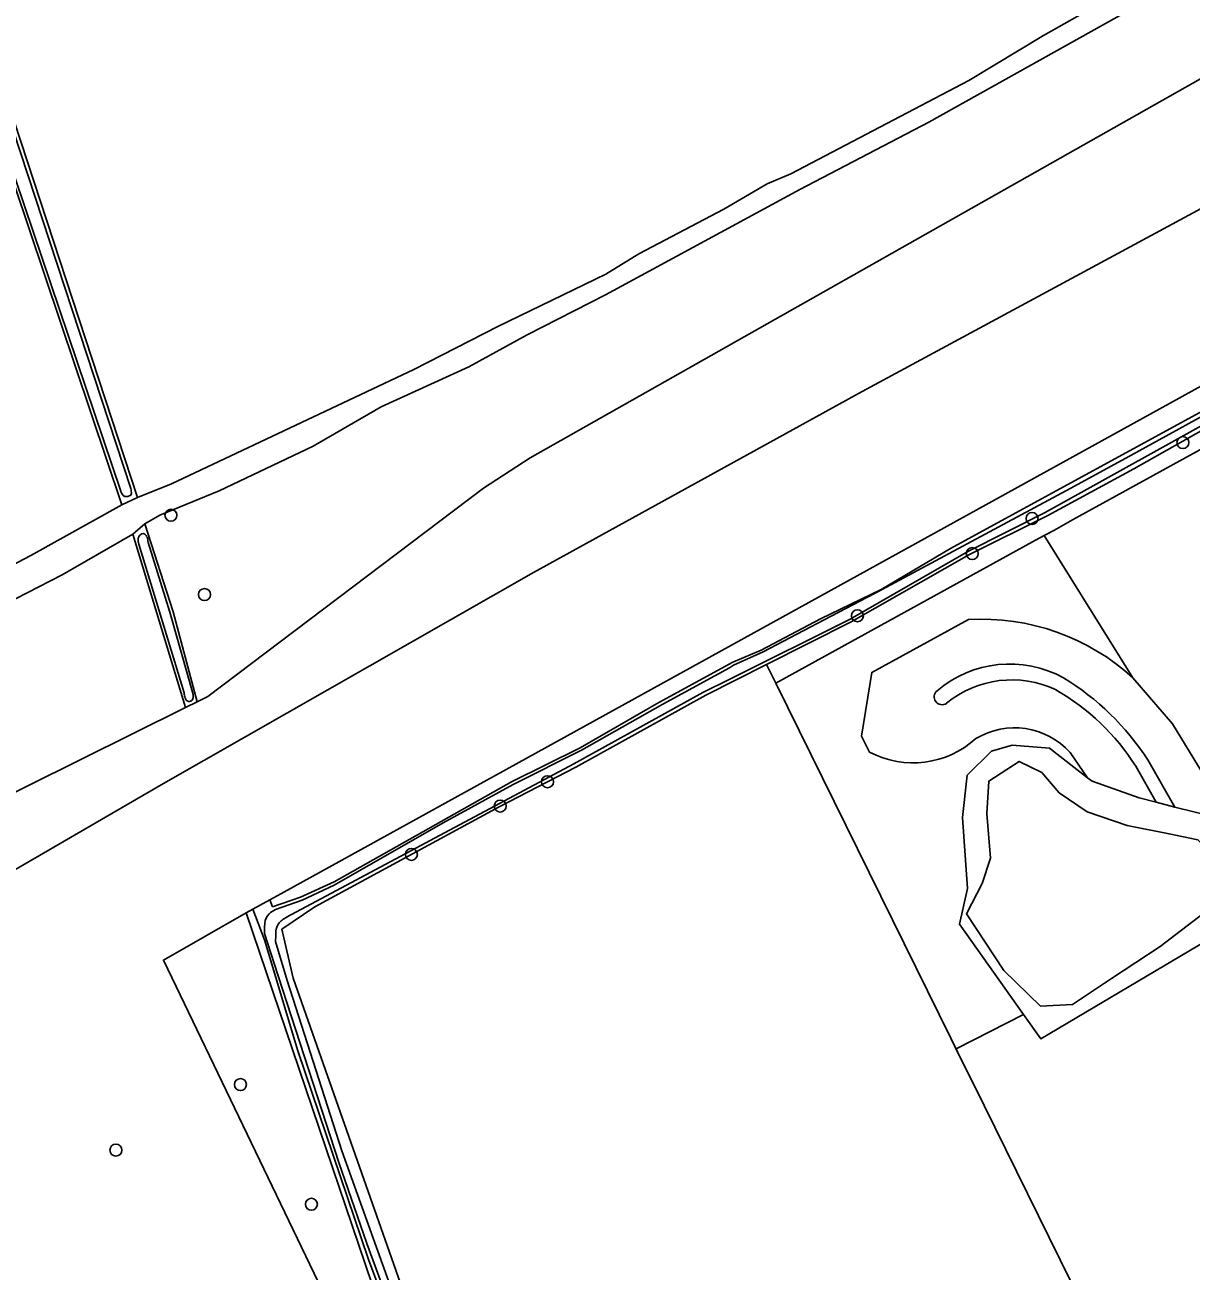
# Model space of a CAD drawing. Extents: x 162722 to 165104, y 384719 to 386284.
# Drawn here: x 163534.2 to 163629.2, y 385370.3 to 385471.8 of the extents above; entities that cross this region are included whole.
import ezdxf

# ---------------------------------------------------------------- set-up
doc = ezdxf.new("R2010")
doc.units = 0
for name, color, linetype in [('IMGEO_Boom', 7, 'Continuous'), ('IMGEO_Gemengd_bos', 7, 'Continuous'), ('IMGEO_Grasland_agrarisch', 7, 'Continuous'), ('IMGEO_Grasland_overig', 7, 'Continuous'), ('IMGEO_Groenvoorziening', 7, 'Continuous'), ('IMGEO_Hek', 7, 'Continuous'), ('IMGEO_Loofbos', 7, 'Continuous'), ('IMGEO_Meer_plas_ven_vijver', 7, 'Continuous'), ('IMGEO_Oever', 7, 'Continuous'), ('IMGEO_Voetpad_onverhard', 7, 'Continuous'), ('IMGEO_Waterloop', 7, 'Continuous')]:
    doc.layers.add(name, color=color, linetype=linetype)

msp = doc.modelspace()

# ---------------------------------------------------------------- linework, layer by layer
at = {"layer": 'IMGEO_Boom'}
for centre in [(163628.54, 385437.75), (163546.08, 385431.83), (163616.25, 385431.57), (163611.38, 385428.71), (163548.81, 385425.37), (163602.01, 385423.64), (163576.76, 385410.12), (163572.91, 385408.14), (163565.67, 385404.2), (163551.74, 385385.45), (163541.59, 385380.11), (163557.52, 385375.7)]:
    msp.add_circle(centre, 0.489, dxfattribs=at)
at = {"layer": 'IMGEO_Gemengd_bos'}
for points in [[(163514.02, 385417.71), (163534.67, 385428.54), (163542.07, 385432.67), (163519.46, 385500)], [(163530.11, 385473.56), (163543.36, 385433.29), (163546.13, 385434.39), (163565.87, 385443.71), (163572.72, 385447.22), (163581.52, 385451.48), (163584.2, 385453.12), (163591.14, 385456.76), (163594.67, 385458.84), (163596.58, 385459.64), (163611.1, 385467.25), (163617.17, 385470.91), (163624.53, 385475.1)], [(163500, 385392.72), (163547.27, 385416.16), (163542.96, 385430.28), (163537.21, 385426.98), (163527.67, 385422.08)]]:
    msp.add_lwpolyline(points, dxfattribs=at)
at = {"layer": 'IMGEO_Grasland_agrarisch'}
msp.add_lwpolyline([(163516.13, 385337.86), (163536.91, 385293.28), (163575.61, 385311.71), (163579.37, 385319.31), (163572.73, 385338.88), (163545.46, 385395.59), (163552.2, 385399.44), (163552.76, 385399.75), (163554.14, 385400.51), (163555.03, 385401), (163646.83, 385451.62), (163647.8, 385449.94), (163648.08, 385449.46), (163653.07, 385452.24), (163652.88, 385452.6), (163641.6, 385473.97), (163575.36, 385436.51), (163571.55, 385434.04), (163549.09, 385417.07), (163548.21, 385416.63), (163547.27, 385416.16), (163500, 385392.72)], dxfattribs=at)
msp.add_lwpolyline([(163610.06, 385388.37), (163610.32, 385387.83), (163611.44, 385385.56), (163631.81, 385344.21), (163693.62, 385375.42), (163653.25, 385451.89), (163653.07, 385452.24), (163648.08, 385449.46), (163648.32, 385449.03), (163649.1, 385447.69), (163619.55, 385431.45), (163618.01, 385430.6), (163617.23, 385430.17), (163624.47, 385418.59), (163627.69, 385414.84), (163632.54, 385406.9), (163636.22, 385400.59), (163616.97, 385389.17), (163615.55, 385391.17)], close=True, dxfattribs=at)
at = {"layer": 'IMGEO_Grasland_overig'}
msp.add_lwpolyline([(163583.02, 385316.57), (163581.06, 385317.21), (163580.59, 385317.59), (163580.3, 385318.11), (163575.2, 385332.45), (163573.95, 385336.36), (163571.98, 385342.5), (163567.75, 385354.79), (163564.98, 385363.7), (163562.18, 385371.21), (163556.41, 385388.2), (163553.71, 385397.25), (163552.76, 385399.75), (163552.2, 385399.44), (163572.73, 385338.88), (163579.37, 385319.31), (163575.61, 385311.71), (163536.91, 385293.28), (163516.13, 385337.86)], dxfattribs=at)
msp.add_lwpolyline([(163552.2, 385399.44), (163545.46, 385395.59), (163572.73, 385338.88)], close=True, dxfattribs=at)
at = {"layer": 'IMGEO_Groenvoorziening'}
for points in [[(163554.14, 385400.51), (163554.36, 385399.94), (163556.63, 385400.71), (163559.39, 385401.98), (163573.83, 385410.1), (163579.43, 385412.89), (163585.84, 385416.58), (163591.87, 385419.85), (163594.16, 385420.83), (163599.02, 385423.39), (163603.96, 385425.77), (163609.59, 385429.11), (163647.8, 385449.94), (163646.83, 385451.62), (163555.03, 385401)], [(163649.1, 385447.69), (163648.32, 385449.03), (163624.55, 385435.6), (163617.53, 385431.81), (163611.1, 385428.6), (163601.52, 385423.16), (163594.61, 385419.67), (163595.38, 385418.16), (163616.82, 385429.95), (163617.23, 385430.17), (163618.01, 385430.6), (163619.55, 385431.45)]]:
    msp.add_lwpolyline(points, close=True, dxfattribs=at)
for points in [[(163617.23, 385430.17), (163616.82, 385429.95), (163595.38, 385418.16), (163609.64, 385389.22), (163609.99, 385388.5), (163610.06, 385388.37), (163615.55, 385391.17), (163610.34, 385398.52), (163610.98, 385401.42), (163610.82, 385403.72), (163610.59, 385407.21), (163610.96, 385410.65), (163612.94, 385412.61), (163614.64, 385413.11), (163617.68, 385412.86), (163620.77, 385410.45), (163619.36, 385412.51)], [(163624.47, 385418.59), (163617.23, 385430.17)], [(163603.01, 385412.53), (163602.34, 385413.82), (163603.18, 385419.03), (163611.08, 385423.33)], [(163611.08, 385423.33), (163603.18, 385419.03), (163602.34, 385413.82), (163603.01, 385412.53)], [(163625.68, 385411.9), (163627.87, 385408.05), (163632.54, 385406.9), (163627.69, 385414.84), (163624.47, 385418.59)], [(163619.36, 385412.51), (163620.77, 385410.45), (163621.14, 385410.16), (163624.98, 385408.82), (163626.37, 385408.45), (163624.7, 385411.38)], [(163624.7, 385411.38), (163626.37, 385408.45)], [(163626.37, 385408.45), (163627.87, 385408.05), (163625.68, 385411.9)]]:
    msp.add_lwpolyline(points, dxfattribs=at)
for centre, radius, start, end in [((163612.16, 385405.09), 18.27, 47.6316, 93.3832), ((163612.16, 385405.09), 18.27, 47.6316, 93.3832), ((163614.42, 385410.61), 9.1, 61.1771, 130.4479), ((163614.42, 385410.61), 9.1, 61.1771, 130.4479), ((163614.6, 385410.01), 8.41, 64.6576, 129.3745), ((163614.6, 385410.01), 8.41, 64.6576, 129.3745), ((163607.88, 385400.47), 21.15, 32.6973, 58.8999), ((163607.88, 385400.47), 21.15, 32.6973, 58.8999), ((163608.91, 385417.03), 0.639, 128.7538, 304.1783), ((163608.91, 385417.03), 0.639, 128.7538, 304.1783), ((163608.96, 385401.45), 18.61, 32.2666, 60.2458), ((163608.96, 385401.45), 18.61, 32.2666, 60.2458), ((163614.83, 385408.39), 6.12, 42.316, 121.0209), ((163614.83, 385408.39), 6.12, 42.316, 121.0209), ((163606.55, 385419.28), 7.62, 242.323, 312.2478), ((163606.55, 385419.28), 7.62, 242.323, 312.2478)]:
    msp.add_arc(centre, radius, start, end, dxfattribs=at)
at = {"layer": 'IMGEO_Hek'}
for points in [[(163646.09, 385465.47), (163602.4, 385441.92), (163575.61, 385427.17), (163545.46, 385409.97), (163519.14, 385394.71), (163495.99, 385381.27)], [(163595.38, 385418.16), (163616.82, 385429.95), (163618.01, 385430.6)], [(163610.32, 385387.83), (163609.64, 385389.22), (163595.38, 385418.16)]]:
    msp.add_lwpolyline(points, dxfattribs=at)
at = {"layer": 'IMGEO_Loofbos'}
msp.add_lwpolyline([(163549.09, 385417.07), (163571.55, 385434.04), (163575.36, 385436.51), (163641.6, 385473.97), (163638.3, 385480.23), (163628.27, 385475.29), (163607.83, 385463.84), (163597.32, 385458.37), (163581.49, 385449.78), (163575.11, 385446.53), (163570.35, 385443.92), (163563.2, 385440.67), (163557.66, 385437.45), (163550.01, 385433.81), (163545.16, 385431.85), (163543.94, 385431.13), (163546.26, 385423.96), (163548.21, 385416.63)], close=True, dxfattribs=at)
for points in [[(163611.44, 385385.56), (163610.32, 385387.83), (163610.06, 385388.37), (163609.99, 385388.5), (163609.64, 385389.22), (163595.38, 385418.16), (163594.61, 385419.67), (163589.67, 385417.16), (163579.06, 385411.3), (163572.81, 385408.08), (163557.79, 385399.94), (163555.1, 385398.1), (163556.04, 385394.11), (163568.77, 385357.9), (163573.12, 385345.06), (163578.65, 385327.47), (163581.58, 385319.72), (163582.51, 385319.16), (163583.54, 385318.82), (163585.2, 385319.1)], [(163589.94, 385321), (163602.29, 385327.19), (163604.74, 385328.6), (163619.08, 385335.59), (163622.85, 385337.62), (163632.69, 385342.64), (163631.81, 385344.21), (163611.44, 385385.56)]]:
    msp.add_lwpolyline(points, dxfattribs=at)
at = {"layer": 'IMGEO_Meer_plas_ven_vijver'}
msp.add_lwpolyline([(163629.76, 385405.4), (163627.42, 385405.87), (163623.99, 385406.56), (163620.73, 385407.66), (163618.47, 385409.23), (163617.05, 385410.86), (163615.21, 385411.78), (163612.72, 385410.18), (163612.56, 385407.52), (163612.87, 385403.9), (163612.19, 385401.82), (163610.9, 385399.35), (163613.95, 385394.73), (163616.94, 385391.84), (163619.54, 385391.97), (163622.72, 385394.08), (163626.68, 385396.69), (163630.62, 385399.7), (163631.94, 385401.22), (163632.02, 385402.53), (163631.15, 385403.98)], close=True, dxfattribs=at)
at = {"layer": 'IMGEO_Oever'}
for points in [[(163507.32, 385656.75), (163475.78, 385641.53), (163474.38, 385640.61), (163473.98, 385640.11), (163473.86, 385639.35), (163478.21, 385626.75), (163493.49, 385581.75), (163497.49, 385569.71), (163500.08, 385561.01), (163509.01, 385535.35), (163532.61, 385465.02), (163542.81, 385434.01)], [(163541.98, 385433.8), (163508.37, 385533.33), (163507.8, 385533.51), (163507.02, 385533.41), (163495.87, 385527.03), (163495.77, 385526.98)], [(163519.46, 385500), (163542.07, 385432.67), (163543.36, 385433.29), (163530.11, 385473.56)], [(163647.8, 385449.94), (163609.59, 385429.11), (163603.96, 385425.77), (163599.02, 385423.39), (163594.16, 385420.83), (163591.87, 385419.85), (163585.84, 385416.58), (163579.43, 385412.89), (163573.83, 385410.1), (163559.39, 385401.98), (163556.63, 385400.71), (163554.36, 385399.94), (163554.14, 385400.51), (163552.76, 385399.75), (163553.71, 385397.25), (163556.41, 385388.2), (163562.18, 385371.21), (163564.98, 385363.7)], [(163554.6, 385399.72), (163556.77, 385400.48), (163559.39, 385401.69), (163568.27, 385406.77), (163573.96, 385409.9), (163579.52, 385412.69), (163586.17, 385416.45), (163591.58, 385419.4), (163591.92, 385419.61), (163594.34, 385420.71), (163599.31, 385423.3), (163603.97, 385425.76), (163619.41, 385434.04), (163624.44, 385436.79), (163632.83, 385441.4), (163646.96, 385449.14), (163647.12, 385449.24)], [(163647.52, 385448.85), (163647.42, 385448.79), (163647.32, 385448.74), (163632.58, 385440.54), (163617.27, 385432.03), (163611.07, 385428.9), (163601.43, 385423.37), (163591.63, 385418.48), (163589.42, 385417.4), (163578.9, 385411.58), (163555.5, 385399.09)], [(163589.67, 385417.16), (163594.61, 385419.67), (163601.52, 385423.16), (163611.1, 385428.6), (163617.53, 385431.81), (163624.55, 385435.6), (163648.32, 385449.03)], [(163542.85, 385433.59), (163542.8, 385433.48), (163542.57, 385433.36), (163542.32, 385433.37), (163542.19, 385433.45)], [(163547.19, 385417.14), (163547.18, 385417.17), (163547.16, 385417.25), (163547.14, 385417.36), (163543.45, 385429.48), (163543.42, 385429.62)], [(163544.2, 385429.8), (163544.2, 385429.75), (163544.21, 385429.61), (163545.98, 385423.94), (163547.88, 385417.22)], [(163547.88, 385417.22), (163547.89, 385417.1)], [(163585.2, 385319.1), (163583.54, 385318.82), (163582.51, 385319.16), (163581.58, 385319.72), (163578.65, 385327.47), (163573.12, 385345.06), (163568.77, 385357.9), (163556.04, 385394.11), (163555.1, 385398.1), (163557.79, 385399.94), (163572.81, 385408.08), (163579.06, 385411.3), (163589.67, 385417.16)], [(163547.27, 385416.87), (163547.25, 385416.93)], [(163580.55, 385318.4), (163568.66, 385353), (163566.63, 385359.48), (163565.51, 385362.92), (163563.51, 385368.51), (163562.03, 385372.51), (163559.76, 385379.11), (163554.48, 385395.32), (163553.69, 385397.75), (163553.71, 385398.25), (163553.73, 385398.6)], [(163554.63, 385397.97), (163554.61, 385397.6), (163554.59, 385397.11), (163555.55, 385393.94), (163560, 385380.04), (163564.59, 385367.27), (163569.32, 385353.84), (163573.59, 385340.72), (163578.39, 385327.15), (163581.31, 385319.36), (163582.3, 385318.86), (163583.47, 385318.52), (163585.26, 385318.67), (163587.8, 385319.51), (163601.17, 385326.34)]]:
    msp.add_lwpolyline(points, dxfattribs=at)
for points in [[(163543.94, 385431.13), (163542.96, 385430.28), (163547.27, 385416.16), (163548.21, 385416.63), (163546.26, 385423.96)], [(163620.77, 385410.45), (163617.68, 385412.86), (163614.64, 385413.11), (163612.94, 385412.61), (163610.96, 385410.65), (163610.59, 385407.21), (163610.82, 385403.72), (163610.98, 385401.42), (163610.34, 385398.52), (163615.55, 385391.17), (163616.97, 385389.17), (163636.22, 385400.59), (163632.54, 385406.9), (163627.87, 385408.05), (163626.37, 385408.45), (163624.98, 385408.82), (163621.14, 385410.16)], [(163615.21, 385411.78), (163617.05, 385410.86), (163618.47, 385409.23), (163620.73, 385407.66), (163623.99, 385406.56), (163627.42, 385405.87), (163629.76, 385405.4), (163631.15, 385403.98), (163632.02, 385402.53), (163631.94, 385401.22), (163630.62, 385399.7), (163626.68, 385396.69), (163622.72, 385394.08), (163619.54, 385391.97), (163616.94, 385391.84), (163613.95, 385394.73), (163610.9, 385399.35), (163612.19, 385401.82), (163612.87, 385403.9), (163612.56, 385407.52), (163612.72, 385410.18)]]:
    msp.add_lwpolyline(points, close=True, dxfattribs=at)
for centre, radius, start, end in [((163542.99, 385434.17), 1.08, 200.236, 222.027), ((163541.83, 385433.7), 1.02, 353.9067, 17.5961), ((163543.81, 385430.13), 0.205, 65.5439, 118.2324), ((163544.36, 385429.82), 0.962, 172.1286, 192.0115), ((163543.82, 385429.88), 0.413, 131.1524, 170.1321), ((163544.02, 385429.7), 0.684, 116.8085, 133.4598), ((163543.67, 385429.89), 0.479, 28.1335, 62.9954), ((163543.44, 385429.73), 0.754, 5.0431, 30.2873), ((163549.19, 385417.61), 2.06, 193.4281, 199.351), ((163547.58, 385416.98), 0.333, 200.0203, 234.1881), ((163547.56, 385416.96), 0.298, 234.9073, 289.5435), ((163547.55, 385416.98), 0.327, 289.3883, 331.656), ((163547.41, 385417.05), 0.482, 332.954, 6.0631), ((163554.84, 385398.55), 1.11, 133.4452, 177.0918), ((163555.93, 385397.25), 2.81, 118.2986, 131.4962), ((163556.58, 385397.03), 2.32, 117.5241, 138.9024), ((163555.87, 385397.88), 1.24, 147.0996, 175.9132)]:
    msp.add_arc(centre, radius, start, end, dxfattribs=at)
at = {"layer": 'IMGEO_Voetpad_onverhard'}
for points in [[(163624.53, 385475.1), (163617.17, 385470.91), (163611.1, 385467.25), (163596.58, 385459.64), (163594.67, 385458.84), (163591.14, 385456.76), (163584.2, 385453.12), (163581.52, 385451.48), (163572.72, 385447.22), (163565.87, 385443.71), (163546.13, 385434.39), (163543.36, 385433.29), (163542.07, 385432.67), (163534.67, 385428.54), (163514.02, 385417.71)], [(163527.67, 385422.08), (163537.21, 385426.98), (163542.96, 385430.28), (163543.94, 385431.13), (163545.16, 385431.85), (163550.01, 385433.81), (163557.66, 385437.45), (163563.2, 385440.67), (163570.35, 385443.92), (163575.11, 385446.53), (163581.49, 385449.78), (163597.32, 385458.37), (163607.83, 385463.84), (163628.27, 385475.29)]]:
    msp.add_lwpolyline(points, dxfattribs=at)
at = {"layer": 'IMGEO_Waterloop'}
for points in [[(163542.81, 385434.01), (163532.61, 385465.02), (163509.01, 385535.35), (163500.08, 385561.01), (163497.49, 385569.71), (163493.49, 385581.75), (163478.21, 385626.75), (163473.86, 385639.35), (163473.98, 385640.11), (163474.38, 385640.61), (163475.78, 385641.53), (163507.32, 385656.75)], [(163495.77, 385526.98), (163495.87, 385527.03), (163507.02, 385533.41), (163507.8, 385533.51), (163508.37, 385533.33), (163541.98, 385433.8)], [(163647.12, 385449.24), (163646.96, 385449.14), (163632.83, 385441.4), (163624.44, 385436.79), (163619.41, 385434.04), (163603.97, 385425.76), (163599.31, 385423.3), (163594.34, 385420.71), (163591.92, 385419.61), (163591.58, 385419.4), (163586.17, 385416.45), (163579.52, 385412.69), (163573.96, 385409.9), (163568.27, 385406.77), (163559.39, 385401.69), (163556.77, 385400.48), (163554.6, 385399.72)], [(163555.5, 385399.09), (163578.9, 385411.58), (163589.42, 385417.4), (163591.63, 385418.48), (163601.43, 385423.37), (163611.07, 385428.9), (163617.27, 385432.03), (163632.58, 385440.54), (163647.32, 385448.74)], [(163542.19, 385433.45), (163542.32, 385433.37), (163542.57, 385433.36), (163542.8, 385433.48), (163542.85, 385433.59)], [(163543.42, 385429.62), (163543.45, 385429.48), (163547.14, 385417.36), (163547.16, 385417.25), (163547.18, 385417.17), (163547.19, 385417.14)], [(163544.21, 385429.61), (163544.2, 385429.75), (163544.2, 385429.8)], [(163547.89, 385417.1), (163547.88, 385417.22), (163545.98, 385423.94), (163544.21, 385429.61)], [(163547.25, 385416.93), (163547.27, 385416.87)], [(163553.73, 385398.6), (163553.71, 385398.25), (163553.69, 385397.75), (163554.48, 385395.32), (163559.76, 385379.11), (163562.03, 385372.51), (163563.51, 385368.51), (163565.51, 385362.92), (163566.63, 385359.48), (163568.66, 385353), (163580.55, 385318.4)], [(163601.17, 385326.34), (163587.8, 385319.51), (163585.26, 385318.67), (163583.47, 385318.52), (163582.3, 385318.86), (163581.31, 385319.36), (163578.39, 385327.15), (163573.59, 385340.72), (163569.32, 385353.84), (163564.59, 385367.27), (163560, 385380.04), (163555.55, 385393.94), (163554.59, 385397.11), (163554.61, 385397.6), (163554.63, 385397.97)]]:
    msp.add_lwpolyline(points, dxfattribs=at)
for centre, radius, start, end in [((163542.99, 385434.17), 1.08, 200.236, 222.027), ((163541.83, 385433.7), 1.02, 353.9067, 17.5961), ((163543.81, 385430.13), 0.205, 65.5439, 118.2324), ((163544.36, 385429.82), 0.962, 172.1286, 192.0115), ((163543.82, 385429.88), 0.413, 131.1524, 170.1321), ((163544.02, 385429.7), 0.684, 116.8085, 133.4598), ((163543.67, 385429.89), 0.479, 28.1335, 62.9954), ((163543.44, 385429.73), 0.754, 5.0431, 30.2873), ((163549.19, 385417.61), 2.06, 193.4281, 199.351), ((163547.58, 385416.98), 0.333, 200.0203, 234.1881), ((163547.56, 385416.96), 0.298, 234.9073, 289.5435), ((163547.55, 385416.98), 0.327, 289.3883, 331.656), ((163547.41, 385417.05), 0.482, 332.954, 6.0631), ((163554.84, 385398.55), 1.11, 133.4452, 177.0918), ((163555.93, 385397.25), 2.81, 118.2986, 131.4962), ((163556.58, 385397.03), 2.32, 117.5241, 138.9024), ((163555.87, 385397.88), 1.24, 147.0996, 175.9132)]:
    msp.add_arc(centre, radius, start, end, dxfattribs=at)

doc.saveas('drawing.dxf')
